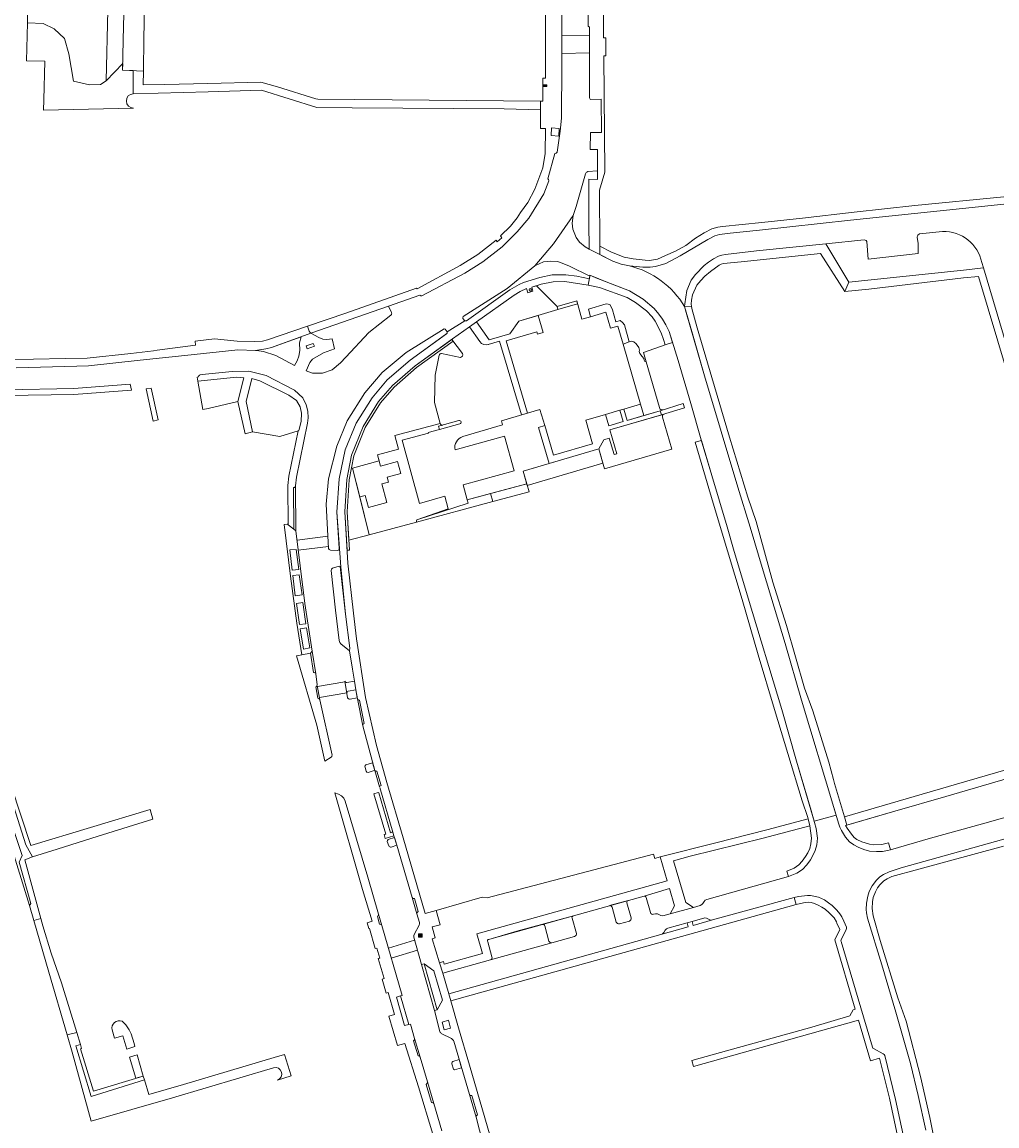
# Model space of a CAD drawing. Header units: metres. Extents: x 209813 to 223847, y 571801 to 587119.
# Tile 622 of 656: x 219458 to 219687, y 582358 to 582618. Entities that reach past the tile are written whole.
import ezdxf
from ezdxf.enums import TextEntityAlignment as Align

# ---------------------------------------------------------------- set-up
doc = ezdxf.new("R2010")
doc.units = ezdxf.units.M
for name, color, linetype, lineweight in [('B-RO-GR-BEPLANTING_CULTUUR_BOSPLANTSOEN-GV', 8, 'Continuous', 0), ('B-RO-GR-BEPLANTING_CULTUUR_HEESTERS-GV', 8, 'Continuous', 0), ('B-RO-GR-BEPLANTING_CULTUUR_ROOS-GV', 8, 'Continuous', 0), ('B-RO-GR-BEPLANTING_CULTUUR_VASTE PLANTENVAK-GV', 8, 'Continuous', 0), ('B-RO-GR-GROENVOORZIENING-GV', 8, 'Continuous', 0), ('B-RO-GR-HAAG-GV', 8, 'Continuous', 0), ('B-RO-IE-MEUBILAIR_WEGMEUBILAIR-S', 8, 'Continuous', 0), ('B-RO-OG-TERREIN_CULTUURSCHEIDING-GV', 8, 'Continuous', 0), ('B-RO-VH-VERHARDING_OPEN-GV', 8, 'Continuous', 0), ('B-RO-VH-VERHARDING_STRAATBAKSTEEN-GV', 8, 'Continuous', 0), ('B-RO-VH-VERHARDING_TEGEL-GV', 8, 'Continuous', 0), ('B-RO-VW-MARKERING-G', 8, 'Continuous', 0)]:
    doc.layers.add(name, color=color, linetype=linetype, lineweight=lineweight)
doc.styles.add('NLCS-ISO', font='txt')

# ---------------------------------------------------------------- blocks, each defined once
blk = doc.blocks.new('SIE-WEG_AFVALBAK-SO')
at = {"linetype": 'ByBlock', "lineweight": 18}
h = blk.add_hatch(color=0, dxfattribs=at)
h.dxf.hatch_style = 1
h.paths.add_polyline_path([(-1.5, -1.5), (1.5, -1.5), (1.5, 1.5), (-1.5, 1.5)])
at = {"color": 0, "linetype": 'ByBlock', "lineweight": 18}
for points in [[(-2, -2), (2, -2), (2, 2), (-2, 2)], [(-1.5, -1.5), (1.5, -1.5), (1.5, 1.5), (-1.5, 1.5)]]:
    blk.add_lwpolyline(points, close=True, dxfattribs=at)
blk = doc.blocks.new('SIE-WEG_PAAL_RECLAMEBORD-SO')
at = {"color": 0, "linetype": 'ByBlock', "lineweight": 18}
blk.add_circle((0, 0), 1.5, dxfattribs=at)
at = {"color": 0, "linetype": 'ByBlock', "lineweight": 18, "style": 'NLCS-ISO'}
blk.add_text('rb', height=1.5, dxfattribs=at).set_placement((0, 0.1), align=Align.MIDDLE_CENTER)
blk = doc.blocks.new('SIE-WEG_BRIEVENBUS-SO')
at = {"color": 0, "linetype": 'ByBlock', "lineweight": 18}
for points in [[(2, -1), (2, 1), (-2, 1), (-2, -1)], [(-0.1, 0.2), (-0.1, 0.8), (-1.8, 0.8), (-1.8, 0.2)], [(0.1, 0.2), (0.1, 0.8), (1.8, 0.8), (1.8, 0.2)]]:
    blk.add_lwpolyline(points, close=True, dxfattribs=at)

msp = doc.modelspace()

# ---------------------------------------------------------------- linework, layer by layer
at = {"layer": 'B-RO-GR-BEPLANTING_CULTUUR_BOSPLANTSOEN-GV', "flags": 128}
msp.add_lwpolyline([(219568.638, 582504.619), (219577.195, 582506.924), (219576.642, 582508.813), (219568.084, 582506.508)], close=True, dxfattribs=at)
at = {"layer": 'B-RO-GR-BEPLANTING_CULTUUR_HEESTERS-GV', "flags": 128}
for points in [[(219483.979, 582600.686), (219483.98, 582606.129), (219481.463, 582606.254), (219481.499, 582607.794), (219477.615, 582603.744), (219476.245, 582602.892), (219473.657, 582602.806), (219469.864, 582603.637), (219468.769, 582610.073), (219467.808, 582613.689), (219465.321, 582615.978), (219462.734, 582617.238), (219459.053, 582617.405), (219458.839, 582608.441), (219463.141, 582608.334), (219462.915, 582599.268)], [(219462.915, 582599.268), (219462.864, 582596.819), (219484.054, 582597.29)], [(219674.588, 582568.23), (219669.154, 582567.663), (219668.735, 582567.397), (219668.658, 582567.219), (219668.595, 582566.915), (219668.797, 582565.429), (219668.846, 582563.029), (219657.049, 582561.742), (219656.747, 582565.868), (219656.595, 582566.097), (219656.112, 582566.288), (219647.057, 582565.354)], [(219647.057, 582565.354), (219652.513, 582556.323), (219679.487, 582559.094), (219684.191, 582559.664), (219683.82, 582560.915)], [(219583.777, 582550.556), (219578.96, 582555.468), (219577.87, 582555.135), (219578.062, 582554.164), (219576.924, 582553.796), (219576.585, 582554.782), (219575.074, 582554.097), (219573.705, 582553.269), (219564.782, 582546.935), (219567.781, 582542.709), (219572.656, 582544.154), (219574.76, 582547.106), (219583.989, 582549.842)], [(219599.338, 582541.703), (219603.458, 582527.549)], [(219607.874, 582526.734), (219604.738, 582537.559), (219604.464, 582537.603), (219604.33, 582537.891), (219604.228, 582538.322), (219603.796, 582538.816), (219603.303, 582539.504), (219603.149, 582539.936), (219603.17, 582540.285), (219603.077, 582540.943), (219602.409, 582541.807), (219601.865, 582542.259), (219601.269, 582542.372), (219600.781, 582542.224)], [(219604.241, 582524.879), (219608.105, 582526.012)], [(219608.105, 582526.012), (219608.739, 582526.198)], [(219560.68, 582523.676), (219555.873, 582522.381)], [(219555.873, 582522.381), (219556.081, 582521.609), (219560.888, 582522.904)], [(219600.566, 582410.625), (219596.171, 582409.418)], [(219596.729, 582409.101), (219597.723, 582405.558)], [(219601.222, 582406.529), (219600.235, 582410.093)], [(219587.62, 582407.043), (219580.343, 582405.007)], [(219588.336, 582402.898), (219587.325, 582406.459)], [(219598.453, 582405.122), (219600.82, 582405.78)], [(219580.884, 582404.674), (219581.876, 582401.089)], [(219582.563, 582400.684), (219587.915, 582402.181)], [(219521.187, 582369.299), (219519.624, 582374.389), (219517.178, 582373.638), (219495.804, 582367.327), (219487.608, 582364.969), (219486.601, 582368.379), (219474.055, 582364.454), (219470.474, 582376.397), (219471.521, 582376.718), (219470.646, 582379.569), (219468.377, 582378.977), (219469.552, 582374.94), (219474.031, 582358.651), (219493.194, 582364.164), (219517.006, 582371.195)], [(219517.922, 582368.346), (219521.187, 582369.299)]]:
    msp.add_lwpolyline(points, dxfattribs=at)
at = {"layer": 'B-RO-GR-BEPLANTING_CULTUUR_HEESTERS-GV'}
for points in [[(219484.054, 582597.29, -0.9838326), (219483.979, 582600.686)], [(219683.82, 582560.915, 0.3676076), (219674.588, 582568.23)], [(219608.739, 582526.198, -0.3888518), (219607.874, 582526.734)], [(219560.888, 582522.904, 0.9915645), (219560.687, 582523.676)], [(219596.171, 582409.418, -0.3488627), (219596.729, 582409.101)], [(219600.235, 582410.093, -0.3867491), (219600.566, 582410.625)], [(219587.325, 582406.459, -0.429251), (219587.62, 582407.043)], [(219600.82, 582405.78, 0.4068985), (219601.222, 582406.529)], [(219580.343, 582405.007, -0.3909466), (219580.884, 582404.674)], [(219597.723, 582405.558, 0.4110686), (219598.453, 582405.122)], [(219581.876, 582401.089, 0.3905518), (219582.563, 582400.684)], [(219587.915, 582402.181, 0.3844742), (219588.336, 582402.898)], [(219517.006, 582371.195, -0.9959894), (219517.922, 582368.346)]]:
    msp.add_lwpolyline(points, format="xyb", dxfattribs=at)
at = {"layer": 'B-RO-GR-BEPLANTING_CULTUUR_HEESTERS-GV', "flags": 128}
for points in [[(219588.425, 582551.885), (219583.777, 582550.556), (219583.989, 582549.842), (219588.617, 582551.214)], [(219534.001, 582538.6), (219539.443, 582544.478), (219544.629, 582548.552), (219544.763, 582548.707), (219544.822, 582548.849), (219544.841, 582549.002), (219544.818, 582549.154), (219544.113, 582550.621), (219525.817, 582544.265), (219527.659, 582543.287), (219528.656, 582542.875), (219529.54, 582542.826), (219530.829, 582542.958), (219531.402, 582540.605), (219528.779, 582539.668), (219526.187, 582538.184), (219525.586, 582537.354), (219524.728, 582535.378), (219526.203, 582534.884), (219528.567, 582534.889), (219530.803, 582535.638), (219532.809, 582537.268)], [(219597.625, 582546.986), (219596.82, 582549.802), (219596.271, 582550.938), (219595.85, 582551.143), (219595.353, 582551.154), (219591.174, 582549.96), (219591.692, 582548.169), (219595.308, 582549.214), (219596.396, 582545.458), (219598.101, 582545.952), (219599.338, 582541.703), (219600.781, 582542.224), (219599.641, 582546.212), (219599.207, 582546.827), (219598.653, 582547.28)], [(219523.506, 582543.424), (219516.494, 582540.936), (219515.234, 582540.598), (219512.797, 582540.224), (219513.03, 582540.209), (219514.67, 582539.983), (219517.536, 582539.024), (219521.98, 582536.698), (219522.574, 582537.79), (219522.938, 582538.896), (219523.186, 582540.205), (219523.124, 582541.986)], [(219559.291, 582542.366), (219558.975, 582542.812), (219550.327, 582536.587), (219545.063, 582531.976), (219541.769, 582528.169), (219538.094, 582522.318), (219535.358, 582515.512), (219534.275, 582509.775), (219533.772, 582502.19), (219534.344, 582493.141), (219534.89, 582493.174), (219534.32, 582502.189), (219534.819, 582509.706), (219535.886, 582515.358), (219538.583, 582522.068), (219542.21, 582527.843), (219545.452, 582531.589), (219550.668, 582536.158)], [(219508.567, 582528.149), (219510.033, 582533.786), (219508.307, 582533.931), (219499.182, 582532.943), (219500.338, 582526.298), (219501.602, 582526.504)], [(219522.825, 582521.244), (219522.996, 582521.327), (219523.545, 582523.507), (219523.602, 582525.456), (219523.279, 582526.904), (219522.395, 582528.413), (219520.625, 582529.693), (219513.798, 582533.033), (219511.885, 582533.571), (219510.554, 582528.218), (219512.089, 582521.008), (219518.488, 582519.905)], [(219489.826, 582523.876), (219488.207, 582531.341), (219487.037, 582531.187), (219488.665, 582523.577)], [(219599.371, 582523.452), (219598.588, 582526.123), (219595.179, 582525.125), (219595.963, 582522.452)], [(219603.458, 582527.549), (219599.515, 582526.395), (219600.298, 582523.724), (219604.241, 582524.879)], [(219576.755, 582508.427), (219594.587, 582513.655), (219593.603, 582517.014), (219575.77, 582511.786)], [(219568.084, 582506.508), (219562.637, 582505.041), (219562.867, 582504.223), (219550.757, 582500.299), (219550.65, 582500.06), (219550.71, 582499.79), (219568.638, 582504.619)], [(219534.452, 582458.347), (219534.563, 582458.218), (219534.703, 582458.122), (219534.863, 582458.063), (219535.033, 582458.047), (219536.741, 582458.355), (219536.425, 582460.236), (219534.59, 582459.927), (219534.444, 582459.834), (219534.293, 582459.573), (219534.285, 582459.399)], [(219540.453, 582441.146), (219540.862, 582441.264), (219540.349, 582443.072), (219538.733, 582442.602), (219538.596, 582442.45), (219538.534, 582442.256), (219538.815, 582441.099), (219539.02, 582440.881), (219539.312, 582440.819)], [(219546.023, 582423.634), (219545.494, 582425.467), (219544.041, 582425.015), (219543.834, 582424.798), (219543.781, 582424.545), (219544.128, 582423.48), (219544.235, 582423.332), (219544.52, 582423.194), (219544.703, 582423.202)], [(219557.222, 582380.199), (219558.692, 582380.578), (219558.198, 582382.414), (219556.735, 582381.974)], [(219560.72, 582373.156), (219559.24, 582372.712), (219559.06, 582372.527), (219558.981, 582372.335), (219558.972, 582372.127), (219559.359, 582370.934), (219559.618, 582370.78), (219561.293, 582371.202)]]:
    msp.add_lwpolyline(points, close=True, dxfattribs=at)
at = {"layer": 'B-RO-GR-BEPLANTING_CULTUUR_ROOS-GV', "flags": 128}
msp.add_lwpolyline([(219529.968, 582493.585), (219530.15, 582493.286), (219530.422, 582493.155), (219532.128, 582493.103), (219532.282, 582493.192), (219532.443, 582493.454), (219532.455, 582493.631), (219531.903, 582502.076), (219532.504, 582509.985), (219533.879, 582516.771), (219536.439, 582523.104), (219540.226, 582529.035), (219543.785, 582533.27), (219549.183, 582537.951), (219557.799, 582544.181), (219557.907, 582544.406), (219557.909, 582544.574), (219557.441, 582545.244), (219557.163, 582545.309), (219548.219, 582539.767), (219542.604, 582535), (219538.484, 582530.263), (219534.318, 582523.63), (219531.88, 582517.676), (219529.981, 582509.97), (219529.426, 582503.97)], close=True, dxfattribs=at)
at = {"layer": 'B-RO-GR-BEPLANTING_CULTUUR_VASTE PLANTENVAK-GV', "flags": 128}
for points in [[(219590.489, 582581.778), (219588.3, 582574.083), (219587.564, 582571.985), (219587.348, 582570.163), (219587.473, 582568.77), (219588.28, 582566.81), (219589.029, 582565.752), (219590.378, 582564.652), (219591.366, 582564.085), (219591.252, 582570.267), (219591.241, 582580.541), (219593.325, 582580.508), (219593.314, 582582.561), (219591.003, 582582.375), (219590.782, 582582.223), (219590.659, 582582.092), (219590.561, 582581.942)], [(219561.6, 582547.92), (219561.627, 582547.738), (219562.09, 582547.209), (219562.439, 582547.17), (219572.691, 582554.523), (219574.821, 582555.763), (219575.914, 582556.211), (219579.725, 582557.388), (219582.664, 582558.008), (219585.877, 582558.026), (219588.477, 582557.743), (219591.416, 582557.121), (219591.532, 582557.733), (219586.729, 582560.103), (219584.968, 582560.793), (219583.86, 582561.138), (219582.339, 582561.28), (219580.572, 582561.088), (219578.584, 582560.169), (219572.004, 582554.832), (219561.659, 582548.219)], [(219530.553, 582488.399), (219531.611, 582479.029), (219532.472, 582471.892), (219532.538, 582471.642), (219532.646, 582471.408), (219532.879, 582471.099), (219534.918, 582469.464), (219534.991, 582470.115), (219533.99, 582478.081), (219532.717, 582489.309), (219532.457, 582489.403), (219530.898, 582488.941), (219530.664, 582488.709)]]:
    msp.add_lwpolyline(points, close=True, dxfattribs=at)
at = {"layer": 'B-RO-GR-GROENVOORZIENING-GV', "flags": 128}
for points in [[(219546.242, 582514.047), (219542.194, 582512.956), (219541.863, 582514.185), (219535.614, 582512.501), (219537.321, 582505.721), (219538.616, 582506.07), (219539.385, 582503.215), (219543.711, 582504.38), (219542.526, 582508.778), (219544.067, 582509.193), (219543.755, 582510.352), (219547.002, 582511.227)], [(219620.423, 582406.062), (219619.951, 582406.023), (219619.585, 582406.149), (219618.965, 582406.476), (219618.573, 582406.522), (219615.591, 582405.69), (219615.85, 582404.773)], [(219608.243, 582402.629), (219614.695, 582404.447), (219614.436, 582405.365), (219609.903, 582404.088), (219609.527, 582403.926), (219609.278, 582403.645), (219608.952, 582403.104), (219608.606, 582402.788)], [(219486.339, 582369.268), (219484.866, 582374.258), (219483.075, 582373.708), (219484.596, 582368.754)]]:
    msp.add_lwpolyline(points, close=True, dxfattribs=at)
at = {"layer": 'B-RO-GR-GROENVOORZIENING-GV'}
msp.add_lwpolyline([(219481.34, 582382.173, 0.5878409), (219478.978, 582380.153)], format="xyb", dxfattribs=at)
at = {"layer": 'B-RO-GR-GROENVOORZIENING-GV', "flags": 128}
for points in [[(219478.978, 582380.153), (219479.579, 582378.195), (219481.516, 582378.789), (219482.48, 582375.649), (219484.315, 582376.212)], [(219484.315, 582376.212), (219484.211, 582376.91), (219483.507, 582379.207), (219483.021, 582380.171), (219482.244, 582381.338), (219481.34, 582382.173)]]:
    msp.add_lwpolyline(points, dxfattribs=at)
at = {"layer": 'B-RO-GR-HAAG-GV', "flags": 128}
for points in [[(219615.591, 582405.69), (219615.85, 582404.773), (219620.423, 582406.062), (219619.951, 582406.023), (219619.585, 582406.149), (219618.965, 582406.476), (219618.573, 582406.522)], [(219614.436, 582405.365), (219609.903, 582404.088), (219609.527, 582403.926), (219609.278, 582403.645), (219608.952, 582403.104), (219608.606, 582402.788), (219608.243, 582402.629), (219614.695, 582404.447)]]:
    msp.add_lwpolyline(points, close=True, dxfattribs=at)
at = {"layer": 'B-RO-OG-TERREIN_CULTUURSCHEIDING-GV', "flags": 128}
for points in [[(219473.08, 582627.836), (219473.022, 582623.311), (219460.88, 582623.608), (219460.998, 582628.029), (219460.947, 582628.257), (219460.799, 582628.438), (219459.316, 582628.457), (219459.053, 582617.405), (219462.734, 582617.238), (219465.321, 582615.978), (219467.808, 582613.689), (219468.769, 582610.073), (219469.864, 582603.637), (219473.657, 582602.806), (219476.245, 582602.892), (219477.615, 582603.744), (219478.023, 582620.374), (219481.907, 582624.424)], [(219561.538, 582539.462), (219558.975, 582542.812), (219559.291, 582542.366), (219550.668, 582536.158), (219545.452, 582531.589), (219542.21, 582527.843), (219538.583, 582522.068), (219535.886, 582515.358), (219534.819, 582509.706), (219534.32, 582502.189), (219534.744, 582495.489), (219539.569, 582496.789), (219535.614, 582512.501), (219541.863, 582514.185), (219541.479, 582515.611), (219546.424, 582516.943), (219545.558, 582520.16), (219556.242, 582523.038), (219554.916, 582527.962), (219555.06, 582534.407), (219556.004, 582539.077)], [(219556.593, 582539.468), (219561.031, 582538.57)], [(219608.995, 582525.24), (219596.244, 582521.493), (219597.893, 582515.868), (219597.221, 582515.671), (219596.092, 582519.523), (219594.784, 582519.14), (219593.603, 582517.014), (219594.971, 582512.344), (219610.807, 582516.957), (219608.599, 582524.484)], [(219717.564, 582447.547), (219707.283, 582444.497), (219675.32, 582435.16), (219663.331, 582431.689), (219651.721, 582428.296), (219652.08, 582427.664), (219653.091, 582426.233), (219653.768, 582425.481), (219654.406, 582425.01), (219655.565, 582424.419), (219657.396, 582423.896), (219658.362, 582423.774), (219660.272, 582423.837), (219661.824, 582424.206), (219662.311, 582422.592), (219671.708, 582425.297), (219683.978, 582428.72), (219705.892, 582434.901), (219711.872, 582436.606)], [(219610.436, 582407.481), (219611.458, 582409.407), (219610.274, 582413.473), (219604.26, 582411.653)], [(219604.782, 582411.329), (219605.786, 582407.79)], [(219606.533, 582407.38), (219606.932, 582407.5), (219607.449, 582407.503), (219608.259, 582407.127), (219608.7, 582407.015), (219610.436, 582407.481)]]:
    msp.add_lwpolyline(points, dxfattribs=at)
for points in [[(219591.692, 582548.169), (219591.174, 582549.96), (219595.353, 582551.154), (219595.85, 582551.143), (219596.271, 582550.938), (219596.82, 582549.802), (219597.625, 582546.986), (219598.653, 582547.28), (219599.207, 582546.827), (219599.641, 582546.212), (219600.781, 582542.224), (219601.269, 582542.372), (219601.865, 582542.259), (219602.409, 582541.807), (219603.077, 582540.943), (219603.17, 582540.285), (219603.149, 582539.936), (219603.303, 582539.504), (219603.796, 582538.816), (219604.228, 582538.322), (219604.33, 582537.891), (219604.464, 582537.603), (219604.738, 582537.559), (219604.112, 582539.72), (219609.215, 582541.562), (219608.886, 582542.764), (219608.291, 582544.326), (219606.882, 582547.133), (219606.159, 582548.112), (219604.865, 582549.51), (219602.263, 582551.542), (219600.308, 582552.695), (219593.794, 582555.003), (219591.09, 582555.582), (219585.608, 582556.459), (219582.845, 582556.408), (219580.049, 582555.8), (219578.96, 582555.468), (219583.777, 582550.556), (219588.425, 582551.885), (219589.656, 582547.58)], [(219444.028, 582441.128), (219452.402, 582443.41), (219458.665, 582423.748), (219460.234, 582420.894), (219466.045, 582422.695), (219475.7, 582425.769), (219488.559, 582429.764), (219487.925, 582432.077), (219459.833, 582423.569), (219452.972, 582444.53), (219443.551, 582442.88)], [(219447.43, 582438.698), (219450.166, 582439.452), (219459.539, 582409.422), (219459.822, 582409.917), (219457.105, 582419.641), (219457.842, 582421.26), (219451.124, 582441.098), (219447.076, 582439.982)], [(219619.066, 582410.902), (219638.292, 582416.292), (219637.87, 582417.512), (219639.593, 582418.246), (219640.705, 582419.001), (219641.512, 582419.908), (219642.306, 582420.978), (219642.821, 582421.87), (219643.297, 582422.902), (219643.583, 582424.009), (219643.727, 582425.317), (219643.301, 582428.239), (219632.327, 582425.342), (219615.141, 582421.06), (219611.176, 582419.993), (219614.094, 582410.178), (219615.947, 582409.024), (219617.478, 582409.453), (219617.9, 582409.655), (219618.126, 582409.91), (219618.429, 582410.437), (219618.652, 582410.709)], [(219555.316, 582408.318), (219556.25, 582404.91), (219554.346, 582404.408), (219555.081, 582401.845), (219554.379, 582401.64), (219556.13, 582395.965), (219557.057, 582396.238), (219557.231, 582395.643), (219566.205, 582398.145), (219564.894, 582402.746), (219609.747, 582415.283), (219608.067, 582420.898), (219606.821, 582420.532), (219606.519, 582421.547), (219567.294, 582411.237), (219566.157, 582411.427)], [(219470.646, 582379.569), (219467.056, 582391.267), (219464.639, 582398.195), (219462.703, 582404.692), (219462.238, 582406.415), (219460.561, 582405.936), (219464.069, 582393.785), (219468.377, 582378.977)]]:
    msp.add_lwpolyline(points, close=True, dxfattribs=at)
at = {"layer": 'B-RO-OG-TERREIN_CULTUURSCHEIDING-GV'}
for points in [[(219556.004, 582539.077, -0.4115314), (219556.593, 582539.468)], [(219561.031, 582538.57, 0.4916553), (219561.538, 582539.462)], [(219608.599, 582524.484, -0.3898025), (219608.995, 582525.24)], [(219604.26, 582411.653, -0.3478308), (219604.782, 582411.329)], [(219605.786, 582407.79, 0.4049866), (219606.533, 582407.38)]]:
    msp.add_lwpolyline(points, format="xyb", dxfattribs=at)
at = {"layer": 'B-RO-VH-VERHARDING_OPEN-GV', "flags": 128}
msp.add_lwpolyline([(219526.649, 582541.193), (219526.366, 582541.886), (219524.702, 582541.277), (219524.946, 582540.598)], close=True, dxfattribs=at)
at = {"layer": 'B-RO-VH-VERHARDING_STRAATBAKSTEEN-GV', "flags": 128}
for points in [[(219600.838, 582560.129), (219598.887, 582560.557), (219596.935, 582561.261), (219591.366, 582564.085), (219590.378, 582564.652), (219589.029, 582565.752), (219588.28, 582566.81), (219587.473, 582568.77), (219587.348, 582570.163), (219587.564, 582571.985), (219582.943, 582565.288), (219578.584, 582560.169), (219580.572, 582561.088), (219582.339, 582561.28), (219583.86, 582561.138), (219584.968, 582560.793), (219586.729, 582560.103), (219591.501, 582557.748), (219591.54, 582557.959), (219595.719, 582556.211), (219600.875, 582554.29), (219604.029, 582552.303), (219606.668, 582550.079), (219607.785, 582548.771), (219608.648, 582547.577), (219609.422, 582546.243), (219610.157, 582544.643), (219612.274, 582537.836), (219615.29, 582527.701), (219617.761, 582519.128), (219620.245, 582510.721), (219623.856, 582498.643), (219625.339, 582493.374), (219628.772, 582481.849), (219636.708, 582455.605), (219640.206, 582443.483), (219644.365, 582429.3), (219649.487, 582430.73)], [(219649.487, 582430.73), (219648.954, 582432.547), (219641.366, 582457.853), (219637.531, 582471.141), (219632.352, 582488.269), (219629.253, 582498.602), (219626.351, 582508.013), (219618.532, 582534.251), (219614.324, 582548.602), (219613.817, 582550.545)], [(219562.637, 582505.041), (219576.642, 582508.813), (219575.77, 582511.786), (219581.926, 582513.591), (219579.437, 582522.08), (219580.87, 582522.505), (219579.756, 582526.297), (219570.663, 582523.602), (219570.934, 582522.687), (219561.568, 582519.91)], [(219559.778, 582516.798), (219571.42, 582519.998), (219573.67, 582511.856), (219561.666, 582508.519), (219562.637, 582505.041)], [(219580.343, 582405.007), (219569.924, 582402.081), (219567.746, 582401.478)], [(219568.079, 582396.641), (219582.563, 582400.684)]]:
    msp.add_lwpolyline(points, dxfattribs=at)
at = {"layer": 'B-RO-VH-VERHARDING_STRAATBAKSTEEN-GV'}
for points in [[(219613.817, 582550.545, 0.20153), (219600.838, 582560.129)], [(219561.568, 582519.91, 0.3893756), (219559.778, 582516.798)], [(219568.442, 582397.336, -0.4055377), (219568.079, 582396.641)]]:
    msp.add_lwpolyline(points, format="xyb", dxfattribs=at)
at = {"layer": 'B-RO-VH-VERHARDING_STRAATBAKSTEEN-GV', "flags": 128}
msp.add_lwpolyline([(219613.481, 582527.746), (219608.105, 582526.012), (219608.41, 582525.06), (219613.797, 582526.723)], close=True, dxfattribs=at)
at = {"layer": 'B-RO-VH-VERHARDING_TEGEL-GV', "flags": 128}
for points in [[(219590.991, 582661.213), (219591.08, 582616.642), (219591.4, 582616.375), (219591.397, 582599.726), (219591.477, 582599.562), (219591.608, 582599.434), (219591.774, 582599.357), (219594.199, 582599.407), (219594.266, 582591.522), (219591.624, 582591.56), (219591.588, 582587.584), (219593.288, 582587.519), (219593.325, 582580.508), (219591.241, 582580.541), (219591.252, 582570.267), (219591.366, 582564.085), (219593.865, 582562.797)], [(219581.087, 582639.107), (219581.049, 582604.355), (219580.432, 582604.36), (219580.394, 582598.917), (219579.922, 582598.921)], [(219481.549, 582629.453), (219482.882, 582627.832), (219482.844, 582625.482), (219481.907, 582624.424), (219481.706, 582616.693), (219481.463, 582606.254), (219486.348, 582606.011), (219486.488, 582613.719), (219486.814, 582628.488), (219486.877, 582630.241), (219487.439, 582633.432), (219487.936, 582634.832)], [(219593.85, 582564.747), (219593.747, 582578.001), (219595.05, 582582.244), (219594.785, 582609.585), (219595.239, 582609.584), (219595.245, 582613.884), (219594.743, 582613.889), (219594.786, 582627.919)], [(219579.904, 582596.928), (219579.894, 582592.477), (219581.033, 582592.464), (219581.011, 582586.624), (219580.4, 582583.195), (219578.553, 582578.223), (219576.913, 582575.086), (219575.185, 582572.685), (219574.421, 582571.42), (219572.84, 582569.495), (219570.446, 582567.18), (219570.744, 582566.723), (219569.704, 582565.811), (219569.446, 582566.198), (219565.118, 582562.811), (219560.951, 582560.215), (219550.841, 582554.764), (219550.64, 582554.869), (219534.001, 582548.97), (219524.989, 582545.905), (219525.437, 582544.724), (219525.636, 582544.451), (219525.817, 582544.265), (219544.113, 582550.621), (219551.483, 582553.245), (219551.686, 582553.116), (219551.926, 582553.106), (219562.027, 582558.433), (219566.332, 582561.117), (219570.821, 582564.631), (219574.363, 582568.171), (219577.122, 582571.378), (219580.667, 582577.138), (219581.866, 582580.192), (219581.802, 582580.488), (219581.616, 582580.67), (219583.276, 582586.572), (219583.582, 582586.661), (219583.779, 582586.911), (219584.54, 582591.898), (219584.791, 582594.936), (219584.898, 582607.585), (219584.898, 582624.021)], [(219483.98, 582606.129), (219483.979, 582600.686), (219501.602, 582601.131), (219514.142, 582601.565), (219527.169, 582597.455), (219535.536, 582597.36), (219571.357, 582597.147), (219579.904, 582596.928), (219579.922, 582598.921), (219527.474, 582599.368), (219526.941, 582599.487), (219517.914, 582602.325), (219514.016, 582603.419), (219501.55, 582603.061), (219491.444, 582602.848), (219486.289, 582602.772), (219486.348, 582606.011)], [(219688.981, 582576.374), (219668.028, 582574.318), (219653.767, 582572.753), (219641.589, 582571.377), (219631.975, 582570.379), (219622.768, 582569.439), (219621.636, 582569.281), (219620.26, 582568.866), (219618.392, 582567.933), (219616.367, 582566.694), (219614.08, 582564.944), (219611.692, 582563.612), (219609.343, 582562.56), (219607.412, 582561.748), (219605.571, 582561.406), (219604.529, 582561.446), (219601.697, 582561.766), (219599.584, 582562.181), (219596.607, 582563.333), (219593.85, 582564.747), (219593.865, 582562.797), (219596.935, 582561.261), (219598.887, 582560.557), (219600.838, 582560.129), (219603.995, 582559.858), (219605.709, 582559.857), (219606.979, 582560.009), (219609.367, 582560.731), (219612.746, 582562.469), (219619.275, 582566.362), (219620.926, 582567.187), (219622.019, 582567.517), (219624.519, 582567.829), (219631.428, 582568.565), (219652.928, 582570.9), (219683.063, 582574.041), (219692.663, 582575.039)], [(219652.513, 582556.323), (219647.057, 582565.354), (219630.79, 582563.651), (219623.425, 582562.83), (219622.625, 582562.678), (219621.774, 582562.387), (219620.618, 582561.828), (219619.412, 582561.042), (219618.407, 582560.192), (219616.375, 582558.111), (219615.37, 582556.766), (219614.316, 582554.329), (219613.844, 582551.167), (219613.817, 582550.545), (219615.42, 582550.66), (219615.367, 582551.09), (219615.431, 582552.093), (219615.699, 582553.337), (219616.729, 582555.584), (219617.631, 582556.726), (219618.622, 582557.742), (219619.892, 582558.845), (219621.925, 582560.317), (219622.458, 582560.57), (219623.018, 582560.684), (219627.157, 582561.1), (219645.85, 582563.069), (219651.585, 582554.088)], [(219591.416, 582557.121), (219588.477, 582557.743), (219585.877, 582558.026), (219582.664, 582558.008), (219579.725, 582557.388), (219575.914, 582556.211), (219574.821, 582555.763), (219572.691, 582554.523), (219562.439, 582547.17), (219562.09, 582547.209), (219557.909, 582544.574), (219557.868, 582544.286), (219557.706, 582544.096), (219549.183, 582537.951), (219543.785, 582533.27), (219540.226, 582529.035), (219536.439, 582523.104), (219533.879, 582516.771), (219532.504, 582509.985), (219531.903, 582502.076), (219532.821, 582489.216), (219533.99, 582478.081), (219534.991, 582470.115), (219534.918, 582469.464), (219535.6, 582465.155), (219536.083, 582462.277)], [(219564.782, 582546.935), (219573.705, 582553.269), (219575.074, 582554.097), (219576.585, 582554.782), (219576.924, 582553.796), (219578.062, 582554.164), (219577.87, 582555.135), (219580.049, 582555.8), (219582.845, 582556.408), (219585.608, 582556.459), (219591.09, 582555.582)], [(219613.817, 582550.545), (219615.503, 582544.64), (219618.532, 582534.251), (219626.351, 582508.013), (219629.253, 582498.602), (219632.352, 582488.269), (219637.531, 582471.141), (219641.366, 582457.853), (219648.954, 582432.547), (219650.08, 582428.833), (219650.352, 582427.946), (219650.75, 582427.097), (219651.711, 582425.568), (219652.684, 582424.446), (219653.652, 582423.773), (219654.722, 582423.182), (219655.994, 582422.669), (219657.354, 582422.295), (219659.018, 582422.153), (219660.453, 582422.186), (219661.62, 582422.383), (219662.311, 582422.592), (219661.824, 582424.206), (219660.272, 582423.837), (219658.362, 582423.774), (219657.396, 582423.896), (219655.565, 582424.419), (219654.406, 582425.01), (219653.768, 582425.481), (219653.091, 582426.233), (219652.08, 582427.664), (219651.721, 582428.296), (219652.026, 582428.385)], [(219651.455, 582430.339), (219649.098, 582438.162), (219648.907, 582439.167), (219647.775, 582443.196), (219644.059, 582455.354), (219642.073, 582460.651), (219637.785, 582475.41), (219634.615, 582485.628), (219630.638, 582499.946), (219628.75, 582505.674), (219624.377, 582519.784), (219620.234, 582533.856), (219616.761, 582545.578), (219615.493, 582550.061), (219615.42, 582550.66)], [(219567.583, 582541.607), (219570.266, 582542.403), (219575.421, 582525.013), (219576.819, 582525.427), (219571.774, 582542.445), (219579.013, 582544.591), (219579.183, 582544.016), (219580.493, 582544.404), (219579.298, 582548.451), (219574.76, 582547.106), (219572.656, 582544.154), (219567.781, 582542.709), (219564.782, 582546.935), (219563.151, 582545.778), (219565.633, 582542.281)], [(219524.989, 582545.905), (219515.608, 582542.73), (219514.435, 582542.409), (219512.481, 582542.281), (219508.433, 582542.421), (219503.137, 582542.962), (219498.578, 582542.392), (219498.67, 582541.44), (219489.57, 582540.3), (219488.774, 582540.091), (219483.42, 582539.494), (219473.142, 582538.403), (219467.923, 582538.352), (219453.055, 582538.003)], [(219456.407, 582536.122), (219470.704, 582536.493), (219473.395, 582536.602), (219485.614, 582537.922), (219496.112, 582538.99), (219508.622, 582540.394), (219512.797, 582540.224), (219515.234, 582540.598), (219516.494, 582540.936), (219525.817, 582544.265)], [(219556.13, 582395.965), (219554.379, 582401.64), (219555.081, 582401.845), (219554.346, 582404.408), (219556.25, 582404.91), (219555.316, 582408.318), (219552.707, 582407.583), (219547.547, 582425.39), (219543.695, 582438.417), (219541.226, 582447.119), (219538.652, 582458.469), (219536.579, 582472.252), (219535.831, 582478.302), (219534.532, 582490.079), (219533.772, 582502.19), (219534.275, 582509.775), (219535.358, 582515.512), (219538.094, 582522.318), (219541.769, 582528.169), (219545.063, 582531.976), (219550.327, 582536.587), (219559.126, 582542.921), (219563.151, 582545.778)], [(219522.192, 582508.329), (219522.427, 582510.348), (219525.032, 582523.077), (219525.161, 582524.364), (219525.05, 582525.903), (219524.706, 582527.392), (219523.932, 582529.037), (219521.915, 582530.869), (219515.269, 582534.278), (219511.183, 582535.297), (219507.249, 582535.271), (219500.234, 582534.528), (219499.719, 582534.461), (219499.559, 582534.389), (219499.433, 582534.266), (219499.337, 582533.976), (219499.017, 582533.924), (219499.182, 582532.943), (219508.307, 582533.931), (219510.033, 582533.786), (219508.567, 582528.149), (219510.335, 582520.532), (219512.089, 582521.008), (219510.554, 582528.218), (219511.885, 582533.571), (219513.798, 582533.033), (219520.625, 582529.693), (219522.395, 582528.413), (219523.279, 582526.904), (219523.602, 582525.456), (219523.545, 582523.507), (219522.996, 582521.327), (219522.825, 582521.244), (219520.648, 582510.633), (219520.388, 582508.396), (219520.46, 582499.108), (219521.778, 582498.103), (219521.708, 582507.887), (219521.874, 582507.916)], [(219390.769, 582528.64), (219404.633, 582529.36), (219417.788, 582529.776), (219440.193, 582529.94), (219453.858, 582529.562), (219470.011, 582529.848), (219483.528, 582530.889), (219483.238, 582532.271), (219469.945, 582531.247), (219453.865, 582530.962), (219440.208, 582531.34), (219417.761, 582531.176), (219404.575, 582530.759), (219390.679, 582530.037)], [(219542.194, 582512.956), (219546.242, 582514.047), (219547.002, 582511.227), (219543.755, 582510.352), (219544.067, 582509.193), (219542.526, 582508.778), (219543.711, 582504.38), (219539.385, 582503.215), (219538.616, 582506.07), (219537.321, 582505.721), (219539.569, 582496.789), (219550.71, 582499.79), (219550.65, 582500.06), (219550.757, 582500.299), (219558.17, 582502.901), (219557.339, 582505.852), (219551.423, 582504.186), (219547.318, 582519.082), (219553.499, 582520.747), (219553.456, 582520.902), (219556.081, 582521.609), (219555.873, 582522.381), (219556.865, 582522.648)], [(219556.252, 582523.001), (219545.558, 582520.16), (219546.424, 582516.943), (219541.479, 582515.611), (219542.194, 582512.956)], [(219643.301, 582428.239), (219643.727, 582425.317), (219643.583, 582424.009), (219643.297, 582422.902), (219642.821, 582421.87), (219642.306, 582420.978), (219641.512, 582419.908), (219640.705, 582419.001), (219639.593, 582418.246), (219637.87, 582417.512), (219638.292, 582416.292), (219640.251, 582417.041), (219641.613, 582417.966), (219642.573, 582419.045), (219643.45, 582420.227), (219644.035, 582421.241), (219644.589, 582422.441), (219644.93, 582423.762), (219645.102, 582425.323), (219644.833, 582427.573), (219643.651, 582431.857), (219640.206, 582443.483), (219636.708, 582455.605), (219628.772, 582481.849), (219625.339, 582493.374), (219623.856, 582498.643), (219620.245, 582510.721), (219617.798, 582519.003), (219616.316, 582518.569), (219620.515, 582504.255), (219623.932, 582493.023), (219627.402, 582481.536), (219631.147, 582468.527), (219634.994, 582455.608), (219638.139, 582445.238), (219641.544, 582434.093), (219642.874, 582430.177), (219642.945, 582429.855)], [(219521.778, 582498.103), (219522.264, 582497.731), (219522.192, 582508.329), (219522.149, 582508.166), (219521.951, 582507.951), (219521.874, 582507.916)], [(219520.46, 582499.108), (219520.226, 582499.286), (219519.547, 582499.188), (219520.983, 582487.032), (219522.473, 582475.995), (219523.66, 582468.497), (219525.736, 582468.914)], [(219526.086, 582469.372), (219524.385, 582480.576), (219522.264, 582497.731)], [(219523.66, 582468.497), (219522.393, 582468.242), (219527.171, 582451.934), (219529.111, 582443.457), (219530.566, 582444.366), (219530.727, 582444.565), (219530.777, 582444.71), (219530.789, 582444.863), (219527.924, 582457.915), (219527.86, 582458.059), (219527.65, 582458.232)], [(219527.32, 582461.431), (219526.952, 582464.01)], [(219527.924, 582457.915), (219527.314, 582461.284), (219527.13, 582461.017), (219526.958, 582460.953), (219527.417, 582458.263), (219527.65, 582458.232)], [(219536.425, 582460.236), (219536.772, 582458.168)], [(219538.05, 582451.812), (219540.862, 582441.264)], [(219542.005, 582437.237), (219545.121, 582426.759)], [(219541.739, 582407.412), (219539.199, 582416.111), (219533.904, 582434.031), (219533.549, 582434.739), (219532.98, 582435.287), (219532.302, 582435.684), (219531.409, 582436.017), (219537.978, 582413.217), (219540.203, 582405.732), (219539.037, 582405.39), (219539.433, 582404.016), (219539.604, 582404.066), (219540.979, 582399.322), (219541.352, 582399.43), (219542.044, 582397.041), (219541.679, 582396.936), (219543.042, 582392.232), (219542.6, 582392.104), (219543.555, 582388.791), (219544.036, 582388.927), (219545.493, 582383.792), (219544.201, 582383.416), (219546.179, 582376.485), (219547.904, 582376.981), (219551.171, 582366.768), (219554.528, 582355.598)], [(219610.436, 582407.481), (219615.947, 582409.024), (219614.094, 582410.178), (219611.176, 582419.993), (219615.141, 582421.06), (219632.327, 582425.342), (219643.301, 582428.239), (219642.945, 582429.855), (219633.166, 582427.29), (219621.162, 582424.225), (219608.064, 582420.909), (219609.747, 582415.283), (219564.894, 582402.746), (219566.205, 582398.145), (219557.231, 582395.643), (219557.057, 582396.238), (219556.13, 582395.965), (219556.877, 582393.511), (219568.079, 582396.641)], [(219702.477, 582428.823), (219664.803, 582418.313), (219661.993, 582417.414), (219660.669, 582416.774), (219659.803, 582416.219), (219659, 582415.461), (219658.002, 582414.095), (219657.297, 582412.765), (219656.961, 582411.65), (219656.699, 582409.975), (219656.615, 582408.502), (219656.649, 582407.727), (219656.897, 582406.482), (219660.232, 582395.506), (219663.578, 582384.328), (219667.046, 582372.209), (219668.849, 582364.72), (219670.649, 582356.534)], [(219545.38, 582425.86), (219546.023, 582423.634), (219549.638, 582411.37)], [(219673.561, 582349.775), (219671.553, 582359.551), (219669.367, 582369.2), (219666.005, 582382.22), (219664.078, 582387.74), (219659.917, 582401.196), (219658.22, 582407.034), (219658, 582408.711), (219658.046, 582410.311), (219658.255, 582411.338), (219658.769, 582412.643), (219659.282, 582413.657), (219659.781, 582414.314), (219660.776, 582415.287), (219661.489, 582415.753), (219662.597, 582416.281), (219668.954, 582418), (219688.941, 582423.408)], [(219567.746, 582401.478), (219574.335, 582403.387), (219587.62, 582407.043), (219604.26, 582411.653), (219610.274, 582413.473), (219611.458, 582409.407), (219610.436, 582407.481)], [(219550.915, 582407.924), (219551.051, 582408.018), (219550.17, 582411.072), (219550.006, 582411.071), (219549.85, 582411.125), (219549.723, 582411.229), (219549.638, 582411.37), (219550.778, 582407.468)], [(219666.29, 582350.727), (219663.524, 582363.783), (219660.953, 582374.14), (219660.818, 582374.384), (219660.592, 582374.549), (219658.334, 582375.745), (219658.154, 582375.877), (219658.045, 582376.071), (219650.67, 582400.945), (219650.624, 582401.168), (219650.701, 582401.383), (219651.908, 582403.807), (219651.954, 582404.075), (219651.939, 582404.346), (219651.346, 582405.799), (219650.83, 582406.805), (219650.363, 582407.532), (219649.707, 582408.36), (219648.583, 582409.471), (219647.748, 582410.122), (219646.748, 582410.762), (219645.33, 582411.431), (219643.504, 582411.795), (219642.755, 582411.825), (219640.684, 582411.594), (219639.651, 582411.351)], [(219640.12, 582409.664), (219641.824, 582410.115), (219642.955, 582410.247), (219643.615, 582410.134), (219644.377, 582409.909), (219645.257, 582409.539), (219646.156, 582409.077), (219646.915, 582408.565), (219647.85, 582407.748), (219649.063, 582406.547), (219649.58, 582405.644), (219649.699, 582405.271), (219650.404, 582403.779), (219649.204, 582401.334), (219654.011, 582385.073), (219653.518, 582384.87), (219652.756, 582383.449), (219643.798, 582380.806), (219620.832, 582374.423), (219615.509, 582372.922), (219615.935, 582371.508), (219654.755, 582382.481), (219657.625, 582372.841), (219659.722, 582373.47), (219662.041, 582364.082), (219664.261, 582353.696)], [(219550.915, 582407.924), (219550.818, 582407.791), (219550.77, 582407.633), (219550.778, 582407.468), (219551.352, 582405.447), (219551.369, 582405.136), (219551.302, 582404.832), (219550.118, 582402.66), (219550.032, 582402.385), (219550.014, 582402.193), (219550.03, 582402.001), (219551.858, 582395.527)], [(219546.921, 582388.142), (219547.305, 582388.253), (219542.509, 582404.72)], [(219568.442, 582397.336), (219567.44, 582400.882)], [(219552.501, 582395.719), (219554.778, 582394.105), (219556.777, 582387.155), (219555.562, 582384.864)], [(219558.266, 582388.686), (219556.877, 582393.511)], [(219593.384, 582268.641), (219589.959, 582280.328), (219586.963, 582290.245), (219583.584, 582302.024), (219580.439, 582312.974), (219576.464, 582326.439), (219572.751, 582338.924), (219563.164, 582371.87), (219560.565, 582380.629), (219558.779, 582387.012)], [(219554.919, 582384.688), (219556.167, 582379.782), (219556.277, 582379.563), (219556.379, 582379.434), (219556.5, 582379.324), (219558.954, 582378.109), (219559.183, 582377.927), (219559.359, 582377.694), (219559.441, 582377.517), (219563.142, 582364.956)], [(219550.226, 582378.144), (219549.236, 582381.541), (219548.852, 582381.43)], [(219553.234, 582367.907), (219551.566, 582373.692)], [(219556.622, 582356.412), (219554.735, 582362.814)], [(219564.729, 582359.594), (219565.53, 582356.539), (219570.922, 582338.182)]]:
    msp.add_lwpolyline(points, dxfattribs=at)
for points in [[(219584.3, 582592.495), (219584.198, 582590.716), (219582.376, 582590.848), (219582.481, 582592.622)], [(219702.207, 582499.122), (219684.191, 582559.664), (219679.487, 582559.094), (219652.513, 582556.323), (219651.585, 582554.088), (219657.172, 582554.669), (219664.435, 582555.477), (219679.536, 582557.284), (219683.031, 582557.65), (219696.443, 582512.688), (219715.439, 582448.872), (219702.695, 582445.284), (219690.021, 582441.593), (219677.88, 582438.007), (219664.154, 582434.005), (219651.455, 582430.339), (219652.026, 582428.385), (219663.331, 582431.689), (219675.32, 582435.16), (219707.283, 582444.497), (219717.564, 582447.547)], [(219600.875, 582554.29), (219592.939, 582557.336), (219591.54, 582557.959), (219591.532, 582557.733), (219591.09, 582555.582), (219593.794, 582555.003), (219600.308, 582552.695), (219602.263, 582551.542), (219604.865, 582549.51), (219606.159, 582548.112), (219606.882, 582547.133), (219608.291, 582544.326), (219608.886, 582542.764), (219609.215, 582541.562), (219610.995, 582542.096), (219610.157, 582544.643), (219609.422, 582546.243), (219608.648, 582547.577), (219607.785, 582548.771), (219606.668, 582550.079), (219604.029, 582552.303)], [(219596.092, 582519.523), (219597.221, 582515.671), (219597.893, 582515.868), (219596.244, 582521.493), (219608.41, 582525.06), (219608.105, 582526.012), (219600.298, 582523.724), (219599.515, 582526.395), (219598.588, 582526.123), (219599.371, 582523.452), (219595.963, 582522.452), (219595.179, 582525.125), (219590.531, 582523.764), (219592.153, 582518.225), (219582.922, 582515.517), (219580.87, 582522.505), (219579.437, 582522.08), (219581.926, 582513.591), (219593.603, 582517.014), (219594.784, 582519.14)], [(219521.435, 582488.431), (219520.856, 582493.235), (219522.354, 582493.35), (219522.939, 582488.577)], [(219522.142, 582482.418), (219521.541, 582487.202), (219523.063, 582487.388), (219523.724, 582482.639)], [(219524.639, 582475.846), (219523.106, 582475.617), (219522.403, 582480.594), (219523.923, 582480.818)], [(219524.064, 582469.876), (219523.288, 582474.646), (219524.796, 582474.878), (219525.574, 582470.119)], [(219526.952, 582464.01), (219526.086, 582469.372), (219525.736, 582468.914), (219526.442, 582464.366), (219526.61, 582464.353), (219526.763, 582464.282), (219526.882, 582464.163)], [(219534.285, 582459.399), (219534.338, 582459.696), (219534.444, 582459.834), (219534.59, 582459.927), (219536.425, 582460.236), (219536.083, 582462.277), (219534.249, 582461.991), (219534.087, 582462.016), (219533.942, 582462.094), (219533.78, 582462.328)], [(219537.27, 582457.826), (219537.107, 582457.837), (219536.957, 582457.904), (219536.841, 582458.019), (219536.772, 582458.168), (219538.05, 582451.812), (219538.046, 582451.972), (219538.165, 582452.222), (219538.366, 582452.35)], [(219462.238, 582406.415), (219458.431, 582420.191), (219460.234, 582420.894), (219458.665, 582423.748), (219452.402, 582443.41), (219413.45, 582432.796), (219414.002, 582430.865), (219451.124, 582441.098), (219457.842, 582421.26), (219457.105, 582419.641), (219459.822, 582409.917), (219459.539, 582409.422), (219460.561, 582405.936)], [(219541.344, 582441.064), (219541.071, 582441.085), (219540.862, 582441.264), (219542.002, 582437.383), (219542.065, 582437.554), (219542.323, 582437.746)], [(219544.9, 582426.698), (219544.578, 582426.612), (219541.827, 582435.984), (219541.648, 582436.043), (219540.669, 582435.746), (219543.457, 582426.287), (219543.036, 582426.162), (219543.303, 582425.233), (219545.38, 582425.86), (219545.121, 582426.759)], [(219640.12, 582409.664), (219639.651, 582411.351), (219620.423, 582406.062), (219615.85, 582404.773), (219615.591, 582405.69), (219614.436, 582405.365), (219614.695, 582404.447), (219608.243, 582402.629), (219558.266, 582388.686), (219558.779, 582387.012), (219607.732, 582400.669)], [(219542.509, 582404.72), (219541.739, 582407.412), (219541.747, 582407.257), (219541.702, 582407.109), (219541.608, 582406.986), (219541.477, 582406.903), (219541.977, 582405.039), (219542.145, 582405.037), (219542.302, 582404.977), (219542.428, 582404.867)], [(219555.562, 582384.864), (219552.501, 582395.719), (219551.858, 582395.527), (219554.919, 582384.688)], [(219548.852, 582381.43), (219546.921, 582388.142), (219545.96, 582387.866), (219547.891, 582381.154)], [(219558.198, 582382.414), (219558.692, 582380.578), (219557.222, 582380.199), (219556.735, 582381.974)], [(219551.049, 582374.015), (219551.213, 582374.007), (219551.365, 582373.945), (219551.487, 582373.836), (219551.566, 582373.692), (219550.226, 582378.144), (219550.191, 582377.838), (219549.986, 582377.609)], [(219486.601, 582368.379), (219486.339, 582369.268), (219474.596, 582365.685), (219471.516, 582375.72), (219471.801, 582375.807), (219471.521, 582376.718), (219470.474, 582376.397), (219474.055, 582364.454)], [(219554.231, 582363.041), (219554.389, 582363.052), (219554.639, 582362.94), (219554.735, 582362.814), (219553.234, 582367.907), (219553.191, 582367.567), (219552.962, 582367.313)], [(219564.729, 582359.594), (219564.764, 582359.919), (219565.015, 582360.128), (219563.681, 582364.67), (219563.515, 582364.661), (219563.357, 582364.712), (219563.227, 582364.814), (219563.142, 582364.956)]]:
    msp.add_lwpolyline(points, close=True, dxfattribs=at)
at = {"layer": 'B-RO-VH-VERHARDING_TEGEL-GV'}
for points in [[(219565.633, 582542.281, 0.3655958), (219567.64, 582541.63)], [(219556.865, 582522.648, -0.4112003), (219556.252, 582523.001)], [(219567.44, 582400.882, -0.6408527), (219567.746, 582401.478)]]:
    msp.add_lwpolyline(points, format="xyb", dxfattribs=at)
at = {"layer": 'B-RO-VW-MARKERING-G', "flags": 128}
for points in [[(219591.397, 582614.371), (219584.898, 582614.319)], [(219584.898, 582610.192), (219591.391, 582610.349)], [(219522.537, 582495.526), (219529.818, 582496.458)], [(219529.943, 582494.061), (219522.834, 582493.126)], [(219527.385, 582461.053), (219533.814, 582462.131)], [(219534.258, 582459.561), (219527.834, 582458.438)], [(219550.241, 582401.254), (219544.059, 582399.401)], [(219544.733, 582397.085), (219550.885, 582398.972)]]:
    msp.add_lwpolyline(points, dxfattribs=at)

# ---------------------------------------------------------------- block references
at = {"layer": 'B-RO-IE-MEUBILAIR_WEGMEUBILAIR-S', "xscale": 0.2, "yscale": 0.2, "zscale": 0.2}
for name, p in [('SIE-WEG_BRIEVENBUS-SO', (219581.011, 582602.552)), ('SIE-WEG_PAAL_RECLAMEBORD-SO', (219577.495, 582554.48)), ('SIE-WEG_AFVALBAK-SO', (219551.581, 582402.37))]:
    msp.add_blockref(name, p, dxfattribs=at)

doc.saveas('drawing.dxf')
